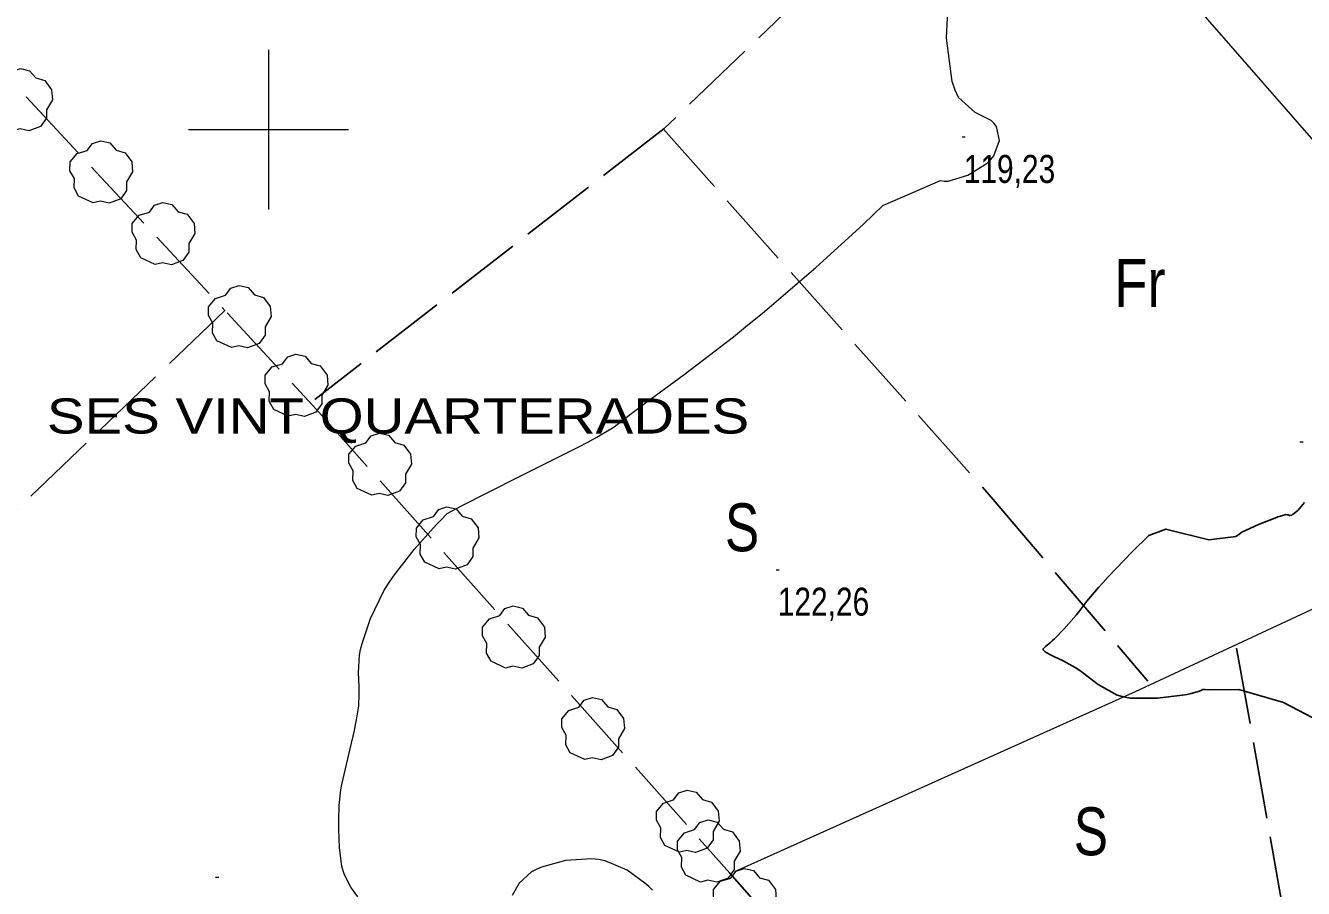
# Model space of a CAD drawing. Extents: x 487425 to 492029, y 4383576 to 4386788.
# Drawn here: x 489424 to 489823.8, y 4385762.7 to 4386032.6 of the extents above; entities that cross this region are included whole.
import ezdxf
from ezdxf.enums import TextEntityAlignment as Align

# ---------------------------------------------------------------- set-up
doc = ezdxf.new("R2010")
doc.units = 0
doc.header["$LTSCALE"] = 4
doc.linetypes.add('LONG_DASHED', pattern=[7.5, 6, -1.5])
for name, color, linetype, lineweight in [('1', 7, 'Continuous', 13), ('25', 7, 'LONG_DASHED', 25), ('29', 7, 'Continuous', 13), ('51', 7, 'Continuous', 13), ('7', 7, 'Continuous', 13), ('8', 7, 'Continuous', 25), ('9', 7, 'Continuous', 13)]:
    doc.layers.add(name, color=color, linetype=linetype, lineweight=lineweight)
doc.layers.add('31', color=7, linetype='Continuous')
doc.layers.add('5', color=7, linetype='Continuous')

msp = doc.modelspace()

# ---------------------------------------------------------------- linework, layer by layer
at = {"layer": '1'}
for p, q in [((489500, 4386025), (489500, 4385975)), ((489475, 4386000), (489525, 4386000))]:
    msp.add_line(p, q, dxfattribs=at)
at = {"layer": '25'}
msp.add_line((489486.39, 4385943.41), (489305.75, 4385770.85), dxfattribs=at)
for points in [[(489321.93, 4386119.99), (489486.42, 4385943.37)], [(489692.3, 4386066.11), (489623.81, 4386000.35), (489514.46, 4385915.54)], [(489623.59, 4386000.18), (489726.7, 4385884.32), (489775.04, 4385827.5)], [(489487.08, 4385942.75), (489514.93, 4385912.53), (489644.34, 4385767.4), (489661.08, 4385748.45), (489620.18, 4385713.88), (489573.02, 4385676.76), (489544.67, 4385651.42), (489519.78, 4385633.47), (489506.27, 4385619.15), (489490.88, 4385605.67), (489486.83, 4385605.41), (489483.72, 4385609.28), (489482.62, 4385611.09), (489480.16, 4385613.07), (489474.67, 4385618.31), (489463.78, 4385630.06), (489440.72, 4385647.8), (489419.55, 4385666.12)], [(489802.84, 4385837.84), (489831.26, 4385678.02), (489681.07, 4385652.57)]]:
    msp.add_lwpolyline(points, dxfattribs=at)
at = {"layer": '29'}
for points in [[(489420.02, 4385999.67), (489415.48, 4386001.79), (489414.07, 4386004.33), (489414.17, 4386007.31), (489412.8, 4386009.72), (489412.84, 4386012.47), (489415, 4386015.07), (489418.19, 4386016.07), (489419.84, 4386018.26), (489422.41, 4386019.09), (489425.27, 4386018.44), (489427.22, 4386016.17), (489430.03, 4386015.35), (489432.16, 4386012.5), (489432.4, 4386009.37), (489430.52, 4386006.22), (489430.52, 4386003.54), (489428.7, 4386000.93), (489425.08, 4385999.59), (489422.31, 4386000.22)], [(489445.12, 4385977.11), (489440.58, 4385979.23), (489439.17, 4385981.77), (489439.27, 4385984.75), (489437.9, 4385987.16), (489437.94, 4385989.91), (489440.1, 4385992.51), (489443.29, 4385993.51), (489444.94, 4385995.7), (489447.51, 4385996.53), (489450.37, 4385995.88), (489452.32, 4385993.61), (489455.13, 4385992.79), (489457.26, 4385989.94), (489457.5, 4385986.81), (489455.62, 4385983.66), (489455.62, 4385980.98), (489453.8, 4385978.37), (489450.18, 4385977.03), (489447.41, 4385977.66)], [(489464.56, 4385957.83), (489460.02, 4385959.95), (489458.61, 4385962.49), (489458.71, 4385965.47), (489457.34, 4385967.88), (489457.38, 4385970.63), (489459.54, 4385973.23), (489462.73, 4385974.23), (489464.38, 4385976.42), (489466.95, 4385977.25), (489469.81, 4385976.6), (489471.76, 4385974.33), (489474.57, 4385973.51), (489476.7, 4385970.66), (489476.94, 4385967.53), (489475.06, 4385964.38), (489475.06, 4385961.7), (489473.24, 4385959.09), (489469.62, 4385957.75), (489466.85, 4385958.38)], [(489488.42, 4385931.82), (489483.88, 4385933.94), (489482.47, 4385936.48), (489482.57, 4385939.46), (489481.2, 4385941.87), (489481.24, 4385944.62), (489483.4, 4385947.22), (489486.59, 4385948.22), (489488.24, 4385950.41), (489490.81, 4385951.24), (489493.67, 4385950.59), (489495.62, 4385948.32), (489498.43, 4385947.5), (489500.56, 4385944.65), (489500.8, 4385941.52), (489498.92, 4385938.37), (489498.92, 4385935.69), (489497.1, 4385933.08), (489493.48, 4385931.74), (489490.71, 4385932.37)], [(489506.18, 4385910.39), (489501.64, 4385912.51), (489500.23, 4385915.05), (489500.33, 4385918.03), (489498.96, 4385920.44), (489499, 4385923.19), (489501.16, 4385925.79), (489504.35, 4385926.79), (489506, 4385928.98), (489508.57, 4385929.81), (489511.43, 4385929.16), (489513.38, 4385926.89), (489516.19, 4385926.07), (489518.32, 4385923.22), (489518.56, 4385920.09), (489516.68, 4385916.94), (489516.68, 4385914.26), (489514.86, 4385911.65), (489511.24, 4385910.31), (489508.47, 4385910.94)], [(489532.31, 4385885.64), (489527.77, 4385887.76), (489526.36, 4385890.3), (489526.46, 4385893.28), (489525.09, 4385895.69), (489525.13, 4385898.44), (489527.29, 4385901.04), (489530.48, 4385902.04), (489532.13, 4385904.23), (489534.7, 4385905.06), (489537.56, 4385904.41), (489539.51, 4385902.14), (489542.32, 4385901.32), (489544.45, 4385898.47), (489544.69, 4385895.34), (489542.81, 4385892.19), (489542.81, 4385889.51), (489540.99, 4385886.9), (489537.37, 4385885.56), (489534.6, 4385886.19)], [(489553.43, 4385862.59), (489548.89, 4385864.71), (489547.48, 4385867.25), (489547.58, 4385870.23), (489546.21, 4385872.64), (489546.25, 4385875.39), (489548.41, 4385877.99), (489551.6, 4385878.99), (489553.25, 4385881.18), (489555.82, 4385882.01), (489558.68, 4385881.36), (489560.63, 4385879.09), (489563.44, 4385878.27), (489565.57, 4385875.42), (489565.81, 4385872.29), (489563.93, 4385869.14), (489563.93, 4385866.46), (489562.11, 4385863.85), (489558.49, 4385862.51), (489555.72, 4385863.14)], [(489574.16, 4385831.6), (489569.62, 4385833.72), (489568.21, 4385836.26), (489568.31, 4385839.24), (489566.94, 4385841.65), (489566.98, 4385844.4), (489569.14, 4385847), (489572.33, 4385848), (489573.98, 4385850.19), (489576.55, 4385851.02), (489579.41, 4385850.37), (489581.36, 4385848.1), (489584.17, 4385847.28), (489586.3, 4385844.43), (489586.54, 4385841.3), (489584.66, 4385838.15), (489584.66, 4385835.47), (489582.84, 4385832.86), (489579.22, 4385831.52), (489576.45, 4385832.15)], [(489598.96, 4385802.95), (489594.42, 4385805.07), (489593.01, 4385807.61), (489593.11, 4385810.59), (489591.74, 4385813), (489591.78, 4385815.75), (489593.94, 4385818.35), (489597.13, 4385819.35), (489598.78, 4385821.54), (489601.35, 4385822.37), (489604.21, 4385821.72), (489606.16, 4385819.45), (489608.97, 4385818.63), (489611.1, 4385815.78), (489611.34, 4385812.65), (489609.46, 4385809.5), (489609.46, 4385806.82), (489607.64, 4385804.21), (489604.02, 4385802.87), (489601.25, 4385803.5)], [(489628.57, 4385773.96), (489624.03, 4385776.08), (489622.62, 4385778.62), (489622.72, 4385781.6), (489621.35, 4385784.01), (489621.39, 4385786.76), (489623.55, 4385789.36), (489626.74, 4385790.36), (489628.39, 4385792.55), (489630.96, 4385793.38), (489633.82, 4385792.73), (489635.77, 4385790.46), (489638.58, 4385789.64), (489640.71, 4385786.79), (489640.95, 4385783.66), (489639.07, 4385780.51), (489639.07, 4385777.83), (489637.25, 4385775.22), (489633.63, 4385773.88), (489630.86, 4385774.51)], [(489635.14, 4385764.66), (489630.6, 4385766.78), (489629.19, 4385769.32), (489629.29, 4385772.3), (489627.92, 4385774.71), (489627.96, 4385777.46), (489630.12, 4385780.06), (489633.31, 4385781.06), (489634.96, 4385783.25), (489637.53, 4385784.08), (489640.39, 4385783.43), (489642.34, 4385781.16), (489645.15, 4385780.34), (489647.28, 4385777.49), (489647.52, 4385774.36), (489645.64, 4385771.21), (489645.64, 4385768.53), (489643.82, 4385765.92), (489640.2, 4385764.58), (489637.43, 4385765.21)], [(489646.44, 4385749.52), (489641.9, 4385751.64), (489640.49, 4385754.18), (489640.59, 4385757.16), (489639.22, 4385759.57), (489639.26, 4385762.32), (489641.42, 4385764.92), (489644.61, 4385765.92), (489646.26, 4385768.11), (489648.83, 4385768.94), (489651.69, 4385768.29), (489653.64, 4385766.02), (489656.45, 4385765.2), (489658.58, 4385762.35), (489658.82, 4385759.22), (489656.94, 4385756.07), (489656.94, 4385753.39), (489655.12, 4385750.78), (489651.5, 4385749.44), (489648.73, 4385750.07)]]:
    msp.add_lwpolyline(points, close=True, dxfattribs=at)
at = {"layer": '51'}
for points in [[(489916.61, 4385894.01), (489791.68, 4386036.92), (489576.13, 4386287.02), (489520.9, 4386357.95)], [(489916.61, 4385894.01), (489913.2, 4385891.05), (489882.35, 4385875.94), (489771.1, 4385824.17), (489645.77, 4385767.9)]]:
    msp.add_lwpolyline(points, dxfattribs=at)
at = {"layer": '7'}
for p, q in [((489716.98, 4385997.71), (489717.98, 4385997.71)), ((489822.65, 4385902.35), (489823.65, 4385902.35)), ((489658.8, 4385862.35), (489659.8, 4385862.35)), ((489483.43, 4385766.22), (489484.43, 4385766.22))]:
    msp.add_line(p, q, dxfattribs=at)
at = {"layer": '8'}
for points in [[(489824.04, 4385883.34), (489823.59, 4385882.72), (489822, 4385880.92), (489820.66, 4385879.78), (489820.37, 4385879.58), (489820.11, 4385879.43), (489819.43, 4385879.3), (489818.97, 4385879.47), (489818.84, 4385879.5), (489818.71, 4385879.53), (489818.23, 4385879.61), (489816.63, 4385879.15), (489815.78, 4385878.85), (489814.77, 4385878.47), (489809.66, 4385876.47), (489804.53, 4385874.05), (489803.5, 4385873.41), (489802.63, 4385872.79), (489794.14, 4385871.7), (489780.76, 4385875.05), (489775.37, 4385873.01)], [(489742.31, 4385837.63), (489743.03, 4385838.32), (489744.61, 4385839.58), (489745.2, 4385840.13), (489745.86, 4385840.77), (489748.78, 4385843.79), (489751.94, 4385847.31), (489752.74, 4385848.25), (489753.51, 4385849.19), (489756.03, 4385852.49), (489759.62, 4385856.82), (489761.06, 4385858.4), (489762.69, 4385860.16), (489770.2, 4385867.9), (489775.37, 4385873.01)], [(489842.43, 4385807.73), (489817.56, 4385820.83), (489803.51, 4385824.85), (489794.3, 4385824.73), (489792.97, 4385824.92), (489792.64, 4385824.9), (489792.32, 4385824.84), (489791.27, 4385824.35), (489788.67, 4385823.58), (489787.37, 4385823.35), (489785.81, 4385823.11), (489778.08, 4385822.17), (489769.53, 4385822.21), (489767.45, 4385822.59), (489765.5, 4385823.13), (489759.49, 4385826.41), (489754.67, 4385830.18), (489753.46, 4385831.03), (489752.31, 4385831.8), (489748.59, 4385833.87), (489745.67, 4385835.22), (489745.02, 4385835.53), (489744.45, 4385835.81), (489742.93, 4385836.62), (489742.29, 4385837.26), (489742.27, 4385837.44), (489742.31, 4385837.63)]]:
    msp.add_lwpolyline(points, dxfattribs=at)
at = {"layer": '9'}
for points in [[(489617.53, 4385914.21), (489630.02, 4385923.41), (489645.46, 4385935.23), (489649.89, 4385938.79), (489654.39, 4385942.48), (489671.18, 4385956.86), (489686, 4385970.32), (489689.25, 4385973.43), (489692.14, 4385976.27), (489710.22, 4385984.09), (489711.35, 4385983.86), (489712.65, 4385983.85), (489718.82, 4385985.77), (489724.78, 4385989.51), (489725.96, 4385990.65), (489726.92, 4385991.85), (489728.68, 4385996.56), (489727.76, 4386000.96), (489727.04, 4386001.96), (489726.12, 4386002.87), (489721.09, 4386005.35), (489715.85, 4386010.05), (489714.79, 4386012.36), (489713.9, 4386015.09), (489712.1, 4386028.59), (489712.83, 4386043.82)], [(489528, 4385760.03), (489525.73, 4385763.04), (489523.75, 4385766.92), (489523.34, 4385768.21), (489522.99, 4385769.59), (489522.24, 4385775.34), (489522, 4385781.24), (489521.97, 4385782.71), (489521.96, 4385784.11), (489522.07, 4385788.61), (489522.67, 4385793.51), (489522.97, 4385795.18), (489523.33, 4385796.97), (489525.1, 4385804.58), (489526.89, 4385812.06), (489527.26, 4385813.79), (489527.57, 4385815.37), (489528.24, 4385819.8), (489528.41, 4385823.49), (489528.41, 4385824.6), (489528.38, 4385825.74), (489528.11, 4385830.15), (489528.44, 4385835.59), (489528.8, 4385837.37), (489529.28, 4385839.27), (489531.95, 4385847.14), (489536.12, 4385855.7), (489537.53, 4385858.04), (489539.06, 4385860.36), (489545.54, 4385868.63), (489551.52, 4385875.34), (489552.74, 4385876.68), (489553.77, 4385877.79), (489555.92, 4385879.96), (489560.36, 4385882.35), (489562.84, 4385883.62), (489565.86, 4385885.15), (489581.27, 4385892.83), (489596.92, 4385900.72), (489600.09, 4385902.38), (489602.75, 4385903.81), (489608.15, 4385907.09), (489612.79, 4385910.67), (489614.96, 4385912.3), (489617.53, 4385914.21)], [(489620.13, 4385762.12), (489618.99, 4385763.21), (489617.73, 4385764.31), (489612.15, 4385768.33), (489605.29, 4385771.29), (489603.24, 4385771.71), (489601.12, 4385771.96), (489592.87, 4385771.44), (489585.37, 4385769.35), (489583.72, 4385768.61), (489582.25, 4385767.8), (489578.46, 4385764.29), (489576.2, 4385760.48)]]:
    msp.add_lwpolyline(points, dxfattribs=at)

# ---------------------------------------------------------------- texts
at = {"layer": '31'}
for s, width, p in [('Fr', 0.85, (489772.6, 4385944.54)), ('S', 0.8, (489648.15, 4385868.11)), ('S', 0.8, (489757.27, 4385773.02))]:
    msp.add_text(s, height=15, dxfattribs=dict(at, width=width)).set_placement(p, align=Align.CENTER)
at = {"layer": '5', "width": 1.2}
msp.add_text('SES VINT QUARTERADES', height=11, dxfattribs=at).set_placement((489650.39, 4385904.94), align=Align.RIGHT)
at = {"layer": '7', "width": 0.8}
for s, p in [('119,23', (489717.48, 4385983.34)), ('122,26', (489659.3, 4385847.98))]:
    msp.add_text(s, height=8.75, dxfattribs=at).set_placement(p)

doc.saveas('drawing.dxf')
